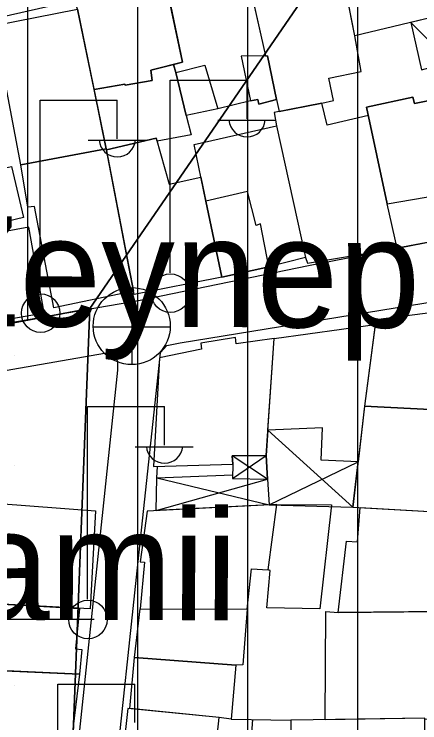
# Model space of a CAD drawing. Extents: x 417997 to 421451, y 4451742 to 4455216.
# Drawn here: x 419630.5 to 419667.4, y 4452722.7 to 4452787 of the extents above; entities that cross this region are included whole.
import ezdxf

# ---------------------------------------------------------------- set-up
doc = ezdxf.new("R2010")
doc.units = 0
for name, color, linetype in [('ADA', 7, 'Continuous'), ('B_Mesken', 7, 'Continuous'), ('B_Sundurma', 7, 'Continuous'), ('B_Teras', 7, 'Continuous'), ('Default', 7, 'Continuous'), ('LJ_SEMBOL', 7, 'Continuous'), ('PL_KON_MEV_350', 7, 'Continuous'), ('PL_SAY_DINI_TESIS', 7, 'Continuous'), ('S_Elektrik_Diregi', 7, 'Continuous'), ('S_Rogar_Kapagi', 7, 'Continuous'), ('Sinir_Duvar_tek_tarafa_ait', 7, 'Continuous'), ('TR_DINITESIS', 7, 'Continuous'), ('TR_ORTAYOGUNKONUT', 7, 'Continuous'), ('Y_Yapi', 7, 'Continuous'), ('Yol_Sose', 7, 'Continuous')]:
    doc.layers.add(name, color=color, linetype=linetype)

# ---------------------------------------------------------------- blocks, each defined once
blk = doc.blocks.new('POINT_DISPLAY')
at = {"layer": 'Default'}
blk.add_line((0, 0), (0, 0), dxfattribs=at)

msp = doc.modelspace()

# ---------------------------------------------------------------- linework, layer by layer
at = {"layer": 'ADA'}
for p, q in [((419580.562, 4452749.662), (419637.405, 4452760.32)), ((419580.562, 4452749.662), (419637.405, 4452760.32)), ((419637.405, 4452760.32), (419635.792, 4452719.454)), ((419637.405, 4452760.32), (419635.792, 4452719.454))]:
    msp.add_line(p, q, dxfattribs=at)
at = {"layer": 'B_Mesken'}
for points in [[(419669.221, 4452786.906), (419661.488, 4452785.083), (419659.989, 4452792.659), (419659.929, 4452792.87), (419667.601, 4452794.438)], [(419651.551, 4452791.327), (419653.377, 4452783.259), (419653.563, 4452783.261), (419654.381, 4452779.283), (419654.596, 4452778.186), (419658.484, 4452778.958), (419659.547, 4452779.195), (419659.126, 4452781.211), (419662.069, 4452781.819), (419661.488, 4452785.083), (419660.006, 4452792.57)], [(419644.44, 4452789.235), (419651.644, 4452790.918), (419653.377, 4452783.259), (419653.563, 4452783.261), (419654.381, 4452779.283), (419652.77, 4452778.875), (419652.675, 4452779.284), (419651.995, 4452779.171), (419649.049, 4452778.455), (419646.16, 4452777.845), (419645.205, 4452781.747), (419645.005, 4452782.477), (419645.827, 4452782.688)], [(419636.294, 4452787.492), (419636.118, 4452787.904), (419644.326, 4452789.775), (419645.827, 4452782.688), (419642.934, 4452781.944), (419643.066, 4452781.019), (419640.616, 4452780.584), (419640.592, 4452780.693), (419637.782, 4452780.21)], [(419631.117, 4452773.368), (419628.692, 4452785.995), (419636.294, 4452787.492), (419638.884, 4452774.82)], [(419637.782, 4452780.21), (419640.592, 4452780.693), (419640.616, 4452780.584), (419643.066, 4452781.019), (419642.934, 4452781.944), (419645.005, 4452782.477), (419645.205, 4452781.747), (419646.16, 4452777.845), (419646.61, 4452776.088), (419643.519, 4452775.51), (419643.442, 4452775.784), (419638.902, 4452774.727), (419638.884, 4452774.82)], [(419664.428, 4452769.817), (419662.564, 4452778.599), (419666.774, 4452779.488), (419666.922, 4452778.918), (419670.726, 4452779.688), (419672.395, 4452771.192), (419673.208, 4452767.259), (419665.331, 4452765.794)], [(419657.018, 4452764.948), (419657.191, 4452764.428), (419665.331, 4452765.794), (419664.428, 4452769.817), (419662.724, 4452777.846), (419658.96, 4452776.967), (419658.484, 4452778.958), (419654.153, 4452778.098), (419654.382, 4452776.889)], [(419647.956, 4452770.06), (419646.891, 4452775.197), (419654.382, 4452776.889), (419657.018, 4452764.948), (419653.663, 4452764.101), (419649.391, 4452763.151)], [(419638.902, 4452774.727), (419643.442, 4452775.784), (419644.619, 4452771.596), (419647.503, 4452772.245), (419647.956, 4452770.06), (419649.391, 4452763.151), (419641.428, 4452761.591), (419641.368, 4452761.877)], [(419631.117, 4452773.368), (419638.884, 4452774.82), (419641.368, 4452761.877), (419634.128, 4452760.378), (419632.368, 4452769.563), (419631.766, 4452769.505)], [(419624.227, 4452767.136), (419623.159, 4452771.645), (419630.278, 4452773.219), (419631.376, 4452768.589), (419628.55, 4452767.897), (419628.533, 4452767.987)], [(419625.614, 4452758.575), (419633.259, 4452759.922), (419631.841, 4452767.707), (419628.695, 4452767.13), (419628.533, 4452767.987), (419623.958, 4452767.082)], [(419663.405, 4452759.287), (419662.381, 4452751.452), (419670.727, 4452751.022), (419671.189, 4452760.286)], [(419654.171, 4452757.586), (419663.351, 4452758.871), (419662.381, 4452751.452), (419661.79, 4452746.401), (419658.442, 4452746.546), (419658.542, 4452749.481), (419653.592, 4452749.273)], [(419643.74, 4452755.822), (419643.185, 4452745.956), (419650.385, 4452746.164), (419650.343, 4452746.935), (419653.431, 4452746.972), (419654.171, 4452757.586), (419650.694, 4452757.096), (419650.651, 4452757.686), (419647.492, 4452757.173), (419647.558, 4452756.628)], [(419662.381, 4452751.452), (419661.307, 4452742.28), (419669.88, 4452741.782), (419670.047, 4452744.16), (419670.342, 4452744.159), (419670.727, 4452751.022)], [(419625.95, 4452742.838), (419637.929, 4452741.944), (419637.423, 4452733.037), (419628.324, 4452733.515), (419628.654, 4452737.186), (419625.389, 4452737.517)], [(419641.961, 4452733.028), (419651.704, 4452733.024), (419652.102, 4452736.675), (419653.601, 4452736.58), (419654.393, 4452742.521), (419642.603, 4452741.918), (419641.975, 4452737.315), (419642.384, 4452737.269)], [(419654.393, 4452742.521), (419659.354, 4452742.485), (419658.299, 4452733.055), (419653.497, 4452733.136), (419653.783, 4452736.534), (419653.601, 4452736.58)], [(419669.88, 4452741.782), (419670.334, 4452741.803), (419669.578, 4452732.812), (419659.982, 4452732.702), (419660.73, 4452739.201), (419661.728, 4452739.131), (419661.968, 4452742.242)], [(419636.448, 4452733.088), (419636.096, 4452729.417), (419636.685, 4452729.348), (419636.451, 4452727.104), (419625.128, 4452727.611), (419625.761, 4452733.548), (419628.324, 4452733.515)], [(419641.471, 4452728.637), (419641.961, 4452733.028), (419651.704, 4452733.024), (419651.301, 4452727.946), (419650.663, 4452727.931)], [(419668.95, 4452732.805), (419668.986, 4452723.012), (419667.866, 4452723.01), (419667.866, 4452723.106), (419658.785, 4452722.979), (419658.841, 4452732.795), (419659.982, 4452732.702)], [(419641.025, 4452723.99), (419641.471, 4452728.637), (419650.663, 4452727.931), (419650.261, 4452723.034), (419649.15, 4452723.189)], [(419636.451, 4452727.104), (419635.743, 4452721.132), (419627.609, 4452721.584), (419628.29, 4452727.47)], [(419648.213, 4452714.348), (419649.15, 4452723.189), (419640.866, 4452724.006), (419639.868, 4452715.044)], [(419667.358, 4452713.889), (419667.443, 4452718.884), (419667.875, 4452718.883), (419667.866, 4452723.106), (419655.679, 4452722.936), (419655.688, 4452718.917), (419654.37, 4452718.966), (419654.194, 4452713.994), (419656.845, 4452714.024), (419662.9, 4452713.803), (419663.038, 4452714.233)]]:
    msp.add_lwpolyline(points, close=True, dxfattribs=at)
at = {"layer": 'B_Sundurma'}
for p, q in [((419666.569, 4452786.281), (419670.167, 4452782.666)), ((419653.592, 4452749.273), (419661.307, 4452742.28)), ((419653.55, 4452744.811), (419650.343, 4452746.935)), ((419650.358, 4452744.888), (419653.431, 4452746.972)), ((419653.688, 4452742.485), (419661.79, 4452746.401)), ((419643.441, 4452741.961), (419653.55, 4452744.811)), ((419643.496, 4452744.944), (419653.688, 4452742.485))]:
    msp.add_line(p, q, dxfattribs=at)
for points in [[(419666.569, 4452786.281), (419667.552, 4452781.994), (419670.167, 4452782.666), (419670.044, 4452783.077), (419669.221, 4452786.906)], [(419653.592, 4452749.273), (419653.431, 4452746.972), (419653.55, 4452744.811), (419653.688, 4452742.485), (419661.307, 4452742.28), (419661.79, 4452746.401), (419658.442, 4452746.546), (419658.542, 4452749.481)], [(419650.385, 4452746.164), (419650.358, 4452744.888), (419653.55, 4452744.811), (419653.431, 4452746.972), (419650.343, 4452746.935)], [(419643.441, 4452741.961), (419643.496, 4452744.944), (419650.365, 4452745.216), (419650.358, 4452744.888), (419653.55, 4452744.811), (419653.688, 4452742.485)]]:
    msp.add_lwpolyline(points, close=True, dxfattribs=at)
at = {"layer": 'B_Teras'}
for points in [[(419654.381, 4452779.283), (419653.563, 4452783.261), (419651.153, 4452783.231), (419651.995, 4452779.171), (419652.675, 4452779.284), (419652.77, 4452778.875)], [(419647.851, 4452782.391), (419649.049, 4452778.455), (419646.16, 4452777.845), (419645.205, 4452781.747)], [(419662.564, 4452778.599), (419664.428, 4452769.817), (419672.395, 4452771.192), (419670.726, 4452779.688), (419666.922, 4452778.918), (419666.774, 4452779.488)], [(419647.956, 4452770.06), (419649.391, 4452763.151), (419653.663, 4452764.101), (419652.925, 4452767.991), (419652.518, 4452767.842), (419651.747, 4452770.921)]]:
    msp.add_lwpolyline(points, close=True, dxfattribs=at)
at = {"layer": 'LJ_SEMBOL'}
msp.add_line((419637.786, 4452732.083), (419591.125, 4452732.081), dxfattribs=at)
msp.add_line((419637.786, 4452732.083), (419591.125, 4452732.081), dxfattribs=at)
at = {"layer": 'PL_KON_MEV_350'}
msp.add_lwpolyline([(419796.331, 4452996.105), (419805.412, 4452988.482), (419786.294, 4452689.029), (419775.978, 4452676.538), (419568.876, 4452622.815), (419561.752, 4452629.972), (419581.871, 4452706.077), (419635.792, 4452719.454), (419637.405, 4452760.32), (419700.317, 4452851.73), (419754.087, 4452844.74), (419741.182, 4452876.464), (419703.543, 4452885.605), (419700.317, 4452851.73), (419637.405, 4452760.32), (419580.562, 4452749.662), (419577.387, 4452855.396), (419570.344, 4452931.114), (419579.136, 4452943.428)], close=True, dxfattribs=at)
at = {"layer": 'PL_SAY_DINI_TESIS'}
msp.add_lwpolyline([(419580.562, 4452749.662), (419637.405, 4452760.32), (419635.792, 4452719.454), (419581.871, 4452706.077)], close=True, dxfattribs=at)
msp.add_lwpolyline([(419580.562, 4452749.662), (419637.405, 4452760.32), (419635.792, 4452719.454), (419581.871, 4452706.077)], close=True, dxfattribs=at)
at = {"layer": 'S_Elektrik_Diregi'}
for p, q in [((419644.689, 4452763.542), (419644.689, 4452781.042)), ((419644.689, 4452781.042), (419651.689, 4452781.042)), ((419651.689, 4452777.542), (419651.689, 4452781.042)), ((419632.898, 4452761.722), (419632.898, 4452779.223)), ((419632.898, 4452779.223), (419639.899, 4452779.223)), ((419639.899, 4452775.723), (419639.899, 4452779.223)), ((419649.029, 4452777.402), (419654.279, 4452777.402)), ((419637.239, 4452775.583), (419642.489, 4452775.583)), ((419637.191, 4452733.906), (419637.191, 4452751.406)), ((419637.191, 4452751.406), (419644.191, 4452751.406)), ((419644.191, 4452747.906), (419644.191, 4452751.406)), ((419641.531, 4452747.766), (419646.781, 4452747.766)), ((419634.492, 4452708.708), (419634.492, 4452726.208)), ((419634.492, 4452726.208), (419641.492, 4452726.208)), ((419641.492, 4452722.708), (419641.492, 4452726.208))]:
    msp.add_line(p, q, dxfattribs=at)
for centre in [(419644.725, 4452761.707), (419632.934, 4452759.887), (419637.227, 4452732.071)]:
    msp.add_circle(centre, 1.75, dxfattribs=at)
for centre in [(419651.69, 4452777.555), (419639.899, 4452775.735), (419644.192, 4452747.919)]:
    msp.add_arc(centre, 1.658, 184.83843, 355.14641, dxfattribs=at)
at = {"layer": 'S_Rogar_Kapagi'}
for p, q in [((419641.259, 4452755.185), (419641.259, 4452762.185)), ((419637.689, 4452758.65), (419644.689, 4452758.65))]:
    msp.add_line(p, q, dxfattribs=at)
msp.add_circle((419641.206, 4452758.713), 3.5, dxfattribs=at)
at = {"layer": 'Sinir_Duvar_tek_tarafa_ait'}
for points in [[(419643.496, 4452744.944), (419643.537, 4452745.966)], [(419650.261, 4452723.034), (419655.679, 4452722.936)], [(419652.177, 4452722.999), (419651.509, 4452714.073)]]:
    msp.add_lwpolyline(points, dxfattribs=at)
at = {"layer": 'TR_ORTAYOGUNKONUT'}
for p, q in [((419661.752, 4452646.908), (419661.752, 4452867.539)), ((419661.752, 4452646.908), (419661.752, 4452867.539)), ((419631.752, 4452759.26), (419631.752, 4452860.7)), ((419631.752, 4452759.26), (419631.752, 4452860.7)), ((419651.752, 4452644.314), (419651.752, 4452860.158)), ((419651.752, 4452644.314), (419651.752, 4452860.158)), ((419641.752, 4452641.72), (419641.752, 4452858.34)), ((419641.752, 4452641.72), (419641.752, 4452858.34))]:
    msp.add_line(p, q, dxfattribs=at)
at = {"layer": 'Yol_Sose'}
for points in [[(419684.493, 4452768.094), (419679.181, 4452767.862), (419675.853, 4452767.463), (419668.955, 4452766.455), (419657.291, 4452764.19), (419641.828, 4452761.015), (419617.154, 4452756.762), (419601.376, 4452754.055), (419579.443, 4452751.123), (419579.08, 4452751.139), (419578.929, 4452751.246), (419578.779, 4452751.397), (419578.764, 4452751.563), (419578.384, 4452764.428), (419579.086, 4452775.704), (419579.133, 4452776.006), (419579.345, 4452776.187), (419579.512, 4452776.337), (419595.988, 4452779.721), (419621.194, 4452784.955), (419651.622, 4452791.835), (419684.818, 4452798.641)], [(419639.273, 4452713.735), (419642.095, 4452740.19), (419643.788, 4452755.999), (419643.812, 4452756.317), (419644.406, 4452756.953), (419645.614, 4452757.199), (419671.669, 4452761.44), (419672.67, 4452761.05), (419672.962, 4452759.934), (419671.272, 4452738.003), (419668.936, 4452713.708)], [(419634.811, 4452706.26), (419639.942, 4452754.727), (419639.945, 4452755.456), (419639.696, 4452756.094), (419639.651, 4452756.208), (419639.377, 4452756.254), (419638.739, 4452756.211), (419611.116, 4452751.426), (419610.59, 4452751.041), (419610.11, 4452750.428), (419609.948, 4452749.904), (419609.423, 4452742.801), (419609.787, 4452735.763), (419607.821, 4452713.292)]]:
    msp.add_lwpolyline(points, dxfattribs=at)

# ---------------------------------------------------------------- block references
at = {"layer": 'TR_DINITESIS', "xscale": 0.1, "yscale": 0.10000000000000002}
for p in [(419630.562, 4452756.077), (419630.562, 4452756.077), (419630.562, 4452746.077), (419630.562, 4452746.077), (419630.562, 4452736.077), (419630.562, 4452736.077), (419630.562, 4452726.077), (419630.562, 4452726.077)]:
    msp.add_blockref('POINT_DISPLAY', p, dxfattribs=at)

# ---------------------------------------------------------------- texts
at = {"layer": 'Y_Yapi'}
for s, p in [('Hacý Zeynep', (419588.63, 4452758.823)), ('Camii', (419616.658, 4452732.11))]:
    msp.add_text(s, height=10, rotation=359.81153, dxfattribs=at).set_placement(p)

doc.saveas('drawing.dxf')
